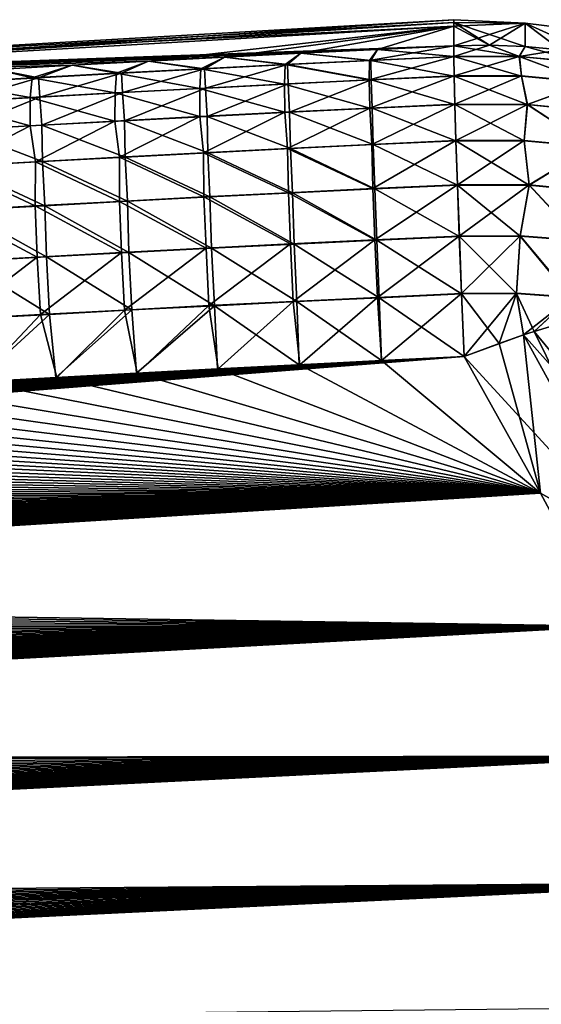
# Model space of a CAD drawing. Header units: metres. Extents: x -61 to 49, y -32 to 32.
# Tile 336 of 343: x 39.6 to 41.24, y 21.86 to 24.95. Entities that reach past the tile are written whole.
import ezdxf

# ---------------------------------------------------------------- set-up
doc = ezdxf.new("R2010")
doc.units = ezdxf.units.M
doc.layers.add('solid_K_27_40_10_000Y34', color=7, linetype='CONTINUOUS')

msp = doc.modelspace()

# ---------------------------------------------------------------- linework, layer by layer
at = {"layer": 'solid_K_27_40_10_000Y34'}
for points in [[(40.964565, 24.948526), (40.964565, 24.939426, -0.673773), (38.219318, 24.790369)], [(38.219318, 24.76976, 1.010641), (40.964565, 24.948526), (38.219318, 24.790369)], [(38.219318, 24.76976, 1.010641), (40.964565, 24.93939, 0.675123), (40.964565, 24.948526)], [(40.964565, 24.939426, -0.673773), (40.964565, 24.928038, -1.010892), (38.219318, 24.790369)], [(38.219318, 24.76976, 1.010641), (40.964565, 24.92804, 1.010881), (40.964565, 24.93939, 0.675123)], [(38.219318, 24.76976, 1.010641), (40.006702, 24.818626, 2.01419), (40.964565, 24.92804, 1.010881)], [(40.964565, 24.928038, -1.010892), (38.219318, 24.76976, -1.01064), (38.219318, 24.790369)], [(40.964565, 24.928038, -1.010892), (40.964565, 24.866577, -2.020484), (38.219318, 24.76976, -1.01064)], [(40.006702, 24.818626, 2.01419), (40.245747, 24.831326, 2.015258), (40.964565, 24.92804, 1.010881)], [(40.245747, 24.831326, 2.015258), (40.485077, 24.843552, 2.016657), (40.964565, 24.92804, 1.010881)], [(40.485077, 24.843552, 2.016657), (40.724682, 24.855305, 2.018387), (40.964565, 24.92804, 1.010881)], [(40.724682, 24.855305, 2.018387), (40.964565, 24.866579, 2.020449), (40.964565, 24.92804, 1.010881)], [(41.188202, 24.93729, 0.675058), (40.964565, 24.939426, -0.673773), (40.964565, 24.948526)], [(41.188202, 24.93729, 0.675058), (40.964565, 24.948526), (40.964565, 24.93939, 0.675123)], [(41.188202, 24.937328, -0.673709), (40.964565, 24.928038, -1.010892), (40.964565, 24.939426, -0.673773)], [(41.188202, 24.937328, -0.673709), (40.964565, 24.939426, -0.673773), (41.188202, 24.93729, 0.675058)], [(41.076324, 24.868742, 2.019504), (40.964565, 24.93939, 0.675123), (40.964565, 24.92804, 1.010881)], [(41.188038, 24.864588, 2.019167), (41.188202, 24.93729, 0.675058), (40.964565, 24.93939, 0.675123)], [(41.076324, 24.868742, 2.019504), (41.188038, 24.864588, 2.019167), (40.964565, 24.93939, 0.675123)], [(41.188202, 24.937328, -0.673709), (40.964565, 24.866577, -2.020484), (40.964565, 24.928038, -1.010892)], [(41.188202, 24.937328, -0.673709), (41.076416, 24.868742, -2.019513), (40.964565, 24.866577, -2.020484)], [(41.076324, 24.868742, 2.019504), (40.964565, 24.92804, 1.010881), (40.964565, 24.866579, 2.020449)], [(41.188202, 24.937328, -0.673709), (41.188038, 24.864588, -2.019164), (41.076416, 24.868742, -2.019513)], [(41.188202, 24.937328, -0.673709), (41.299351, 24.854218, -2.018328), (41.188038, 24.864588, -2.019164)], [(41.188038, 24.864588, 2.019167), (41.299355, 24.854216, 2.018324), (41.188202, 24.93729, 0.675058)], [(41.410206, 24.910282, -0.672978), (41.299351, 24.854218, -2.018328), (41.188202, 24.937328, -0.673709)], [(41.188202, 24.937328, -0.673709), (41.188202, 24.93729, 0.675058), (41.410206, 24.910246, 0.674326)], [(41.410206, 24.910282, -0.672978), (41.188202, 24.937328, -0.673709), (41.410206, 24.910246, 0.674326)], [(41.409935, 24.837658, 2.01698), (41.410206, 24.910246, 0.674326), (41.188202, 24.93729, 0.675058)], [(41.299355, 24.854216, 2.018324), (41.409935, 24.837658, 2.01698), (41.188202, 24.93729, 0.675058)], [(40.964565, 24.866577, -2.020484), (40.724678, 24.855301, -2.018414), (38.219318, 24.76976, -1.01064)], [(40.699715, 24.821026, -2.251956), (40.724678, 24.855301, -2.018414), (40.964565, 24.866577, -2.020484)], [(40.964188, 24.833412, -2.254404), (40.699715, 24.821026, -2.251956), (40.964565, 24.866577, -2.020484)], [(40.964191, 24.833126, 2.255811), (40.964565, 24.866579, 2.020449), (40.724682, 24.855305, 2.018387)], [(41.076416, 24.868742, -2.019513), (40.964188, 24.833412, -2.254404), (40.964565, 24.866577, -2.020484)], [(41.076416, 24.868742, -2.019513), (41.169384, 24.833319, -2.250098), (40.964188, 24.833412, -2.254404)], [(41.17004, 24.833006, 2.251474), (40.964565, 24.866579, 2.020449), (40.964191, 24.833126, 2.255811)], [(41.17004, 24.833006, 2.251474), (41.076324, 24.868742, 2.019504), (40.964565, 24.866579, 2.020449)], [(41.17004, 24.833006, 2.251474), (41.188038, 24.864588, 2.019167), (41.076324, 24.868742, 2.019504)], [(41.076416, 24.868742, -2.019513), (41.188038, 24.864588, -2.019164), (41.169384, 24.833319, -2.250098)], [(41.188038, 24.864588, -2.019164), (41.299351, 24.854218, -2.018328), (41.169384, 24.833319, -2.250098)], [(41.374386, 24.813721, 2.235187), (41.188038, 24.864588, 2.019167), (41.17004, 24.833006, 2.251474)], [(41.374386, 24.813721, 2.235187), (41.299355, 24.854216, 2.018324), (41.188038, 24.864588, 2.019167)], [(40.724678, 24.855301, -2.018414), (40.485058, 24.84355, -2.016677), (38.219318, 24.76976, -1.01064)], [(40.485058, 24.84355, -2.016677), (40.245705, 24.831322, -2.015273), (38.219318, 24.76976, -1.01064)], [(40.435265, 24.808064, -2.249786), (40.245705, 24.831322, -2.015273), (40.485058, 24.84355, -2.016677)], [(40.443439, 24.808197, 2.251206), (40.485077, 24.843552, 2.016657), (40.245747, 24.831326, 2.015258)], [(40.699715, 24.821026, -2.251956), (40.435265, 24.808064, -2.249786), (40.485058, 24.84355, -2.016677)], [(40.443439, 24.808197, 2.251206), (40.703804, 24.820942, 2.253372), (40.485077, 24.843552, 2.016657)], [(40.699715, 24.821026, -2.251956), (40.485058, 24.84355, -2.016677), (40.724678, 24.855301, -2.018414)], [(40.703804, 24.820942, 2.253372), (40.724682, 24.855305, 2.018387), (40.485077, 24.843552, 2.016657)], [(40.699329, 24.759647, -2.483013), (40.699715, 24.821026, -2.251956), (40.964188, 24.833412, -2.254404)], [(40.699329, 24.759647, -2.483013), (40.964188, 24.833412, -2.254404), (40.965145, 24.772038, -2.485471)], [(40.703804, 24.820942, 2.253372), (40.964191, 24.833126, 2.255811), (40.724682, 24.855305, 2.018387)], [(40.965153, 24.771585, 2.486834), (40.964191, 24.833126, 2.255811), (40.703804, 24.820942, 2.253372)], [(41.169384, 24.833319, -2.250098), (40.965145, 24.772038, -2.485471), (40.964188, 24.833412, -2.254404)], [(41.17683, 24.771551, 2.48243), (40.964191, 24.833126, 2.255811), (40.965153, 24.771585, 2.486834)], [(41.17004, 24.833006, 2.251474), (40.964191, 24.833126, 2.255811), (41.17683, 24.771551, 2.48243)], [(41.176464, 24.772017, -2.481083), (40.965145, 24.772038, -2.485471), (41.169384, 24.833319, -2.250098)], [(41.299351, 24.854218, -2.018328), (41.373093, 24.814178, -2.233915), (41.169384, 24.833319, -2.250098)], [(41.38628, 24.752525, -2.464555), (41.169384, 24.833319, -2.250098), (41.373093, 24.814178, -2.233915)], [(41.38628, 24.752525, -2.464555), (41.176464, 24.772017, -2.481083), (41.169384, 24.833319, -2.250098)], [(41.17004, 24.833006, 2.251474), (41.17683, 24.771551, 2.48243), (41.38699, 24.751984, 2.465847)], [(41.374386, 24.813721, 2.235187), (41.17004, 24.833006, 2.251474), (41.38699, 24.751984, 2.465847)], [(40.245705, 24.831322, -2.015273), (40.006626, 24.818621, -2.0142), (38.219318, 24.76976, -1.01064)], [(38.219318, 24.76976, 1.010641), (39.767933, 24.805454, 2.013452), (40.006702, 24.818626, 2.01419)], [(40.006626, 24.818621, -2.0142), (39.767815, 24.805447, -2.013458), (38.219318, 24.76976, -1.01064)], [(38.219318, 24.76976, 1.010641), (39.529446, 24.791813, 2.013045), (39.767933, 24.805454, 2.013452)], [(39.767815, 24.805447, -2.013458), (39.529274, 24.791803, -2.013047), (38.219318, 24.76976, -1.01064)], [(39.642082, 24.765709, -2.244987), (39.529274, 24.791803, -2.013047), (39.767815, 24.805447, -2.013458)], [(39.662502, 24.766605, 2.246369), (39.767933, 24.805454, 2.013452), (39.529446, 24.791813, 2.013045)], [(39.906448, 24.780405, -2.2463), (39.642082, 24.765709, -2.244987), (39.767815, 24.805447, -2.013458)], [(39.662502, 24.766605, 2.246369), (39.922787, 24.781029, 2.247704), (39.767933, 24.805454, 2.013452)], [(39.906448, 24.780405, -2.2463), (39.767815, 24.805447, -2.013458), (40.006626, 24.818621, -2.0142)], [(39.922787, 24.781029, 2.247704), (40.006702, 24.818626, 2.01419), (39.767933, 24.805454, 2.013452)], [(40.170841, 24.794523, -2.2479), (39.906448, 24.780405, -2.2463), (40.006626, 24.818621, -2.0142)], [(39.922787, 24.781029, 2.247704), (40.183098, 24.794893, 2.249316), (40.006702, 24.818626, 2.01419)], [(40.170841, 24.794523, -2.2479), (40.006626, 24.818621, -2.0142), (40.245705, 24.831322, -2.015273)], [(40.183098, 24.794893, 2.249316), (40.245747, 24.831326, 2.015258), (40.006702, 24.818626, 2.01419)], [(40.435265, 24.808064, -2.249786), (40.170841, 24.794523, -2.2479), (40.245705, 24.831322, -2.015273)], [(40.43354, 24.746681, -2.480846), (40.170841, 24.794523, -2.2479), (40.435265, 24.808064, -2.249786)], [(40.183098, 24.794893, 2.249316), (40.443439, 24.808197, 2.251206), (40.245747, 24.831326, 2.015258)], [(40.185532, 24.733627, 2.480401), (40.443439, 24.808197, 2.251206), (40.183098, 24.794893, 2.249316)], [(40.185532, 24.733627, 2.480401), (40.445381, 24.746832, 2.482268), (40.443439, 24.808197, 2.251206)], [(40.699329, 24.759647, -2.483013), (40.43354, 24.746681, -2.480846), (40.435265, 24.808064, -2.249786)], [(40.699329, 24.759647, -2.483013), (40.435265, 24.808064, -2.249786), (40.699715, 24.821026, -2.251956)], [(40.705254, 24.759485, 2.484412), (40.703804, 24.820942, 2.253372), (40.443439, 24.808197, 2.251206)], [(40.445381, 24.746832, 2.482268), (40.705254, 24.759485, 2.484412), (40.443439, 24.808197, 2.251206)], [(40.705254, 24.759485, 2.484412), (40.965153, 24.771585, 2.486834), (40.703804, 24.820942, 2.253372)], [(39.642082, 24.765709, -2.244987), (39.377747, 24.750435, -2.243962), (39.529274, 24.791803, -2.013047)], [(39.402248, 24.751619, 2.245313), (39.662502, 24.766605, 2.246369), (39.529446, 24.791813, 2.013045)], [(39.902042, 24.719019, -2.477382), (39.642082, 24.765709, -2.244987), (39.906448, 24.780405, -2.2463)], [(39.665913, 24.705564, 2.477502), (39.922787, 24.781029, 2.247704), (39.662502, 24.766605, 2.246369)], [(39.665913, 24.705564, 2.477502), (39.925709, 24.719872, 2.478812), (39.922787, 24.781029, 2.247704)], [(40.167778, 24.733139, -2.478969), (39.902042, 24.719019, -2.477382), (39.906448, 24.780405, -2.2463)], [(40.167778, 24.733139, -2.478969), (39.906448, 24.780405, -2.2463), (40.170841, 24.794523, -2.2479)], [(39.925709, 24.719872, 2.478812), (40.183098, 24.794893, 2.249316), (39.922787, 24.781029, 2.247704)], [(39.925709, 24.719872, 2.478812), (40.185532, 24.733627, 2.480401), (40.183098, 24.794893, 2.249316)], [(40.43354, 24.746681, -2.480846), (40.167778, 24.733139, -2.478969), (40.170841, 24.794523, -2.2479)], [(40.701012, 24.6712, -2.705123), (40.699329, 24.759647, -2.483013), (40.965145, 24.772038, -2.485471)], [(40.701012, 24.6712, -2.705123), (40.965145, 24.772038, -2.485471), (40.967422, 24.683559, -2.707566)], [(40.967442, 24.682949, 2.708866), (40.965153, 24.771585, 2.486834), (40.705254, 24.759485, 2.484412)], [(41.176464, 24.772017, -2.481083), (40.967422, 24.683559, -2.707566), (40.965145, 24.772038, -2.485471)], [(41.194984, 24.682364, 2.70379), (40.965153, 24.771585, 2.486834), (40.967442, 24.682949, 2.708866)], [(41.17683, 24.771551, 2.48243), (40.965153, 24.771585, 2.486834), (41.194984, 24.682364, 2.70379)], [(41.195183, 24.682962, -2.702478), (40.967422, 24.683559, -2.707566), (41.176464, 24.772017, -2.481083)], [(41.195183, 24.682962, -2.702478), (41.176464, 24.772017, -2.481083), (41.38628, 24.752525, -2.464555)], [(41.38699, 24.751984, 2.465847), (41.17683, 24.771551, 2.48243), (41.194984, 24.682364, 2.70379)], [(39.636337, 24.704323, -2.476088), (39.370663, 24.689051, -2.475087), (39.377747, 24.750435, -2.243962)], [(39.636337, 24.704323, -2.476088), (39.377747, 24.750435, -2.243962), (39.642082, 24.765709, -2.244987)], [(39.406147, 24.690706, 2.476473), (39.662502, 24.766605, 2.246369), (39.402248, 24.751619, 2.245313)], [(39.406147, 24.690706, 2.476473), (39.665913, 24.705564, 2.477502), (39.662502, 24.766605, 2.246369)], [(39.902042, 24.719019, -2.477382), (39.636337, 24.704323, -2.476088), (39.642082, 24.765709, -2.244987)], [(40.434628, 24.658268, -2.702975), (40.167778, 24.733139, -2.478969), (40.43354, 24.746681, -2.480846)], [(40.190712, 24.64533, 2.702527), (40.445381, 24.746832, 2.482268), (40.185532, 24.733627, 2.480401)], [(40.190712, 24.64533, 2.702527), (40.449596, 24.658411, 2.704362), (40.445381, 24.746832, 2.482268)], [(40.701012, 24.6712, -2.705123), (40.43354, 24.746681, -2.480846), (40.699329, 24.759647, -2.483013)], [(40.701012, 24.6712, -2.705123), (40.434628, 24.658268, -2.702975), (40.43354, 24.746681, -2.480846)], [(40.449596, 24.658411, 2.704362), (40.705254, 24.759485, 2.484412), (40.445381, 24.746832, 2.482268)], [(40.449596, 24.658411, 2.704362), (40.708508, 24.67095, 2.706475), (40.705254, 24.759485, 2.484412)], [(40.708508, 24.67095, 2.706475), (40.967442, 24.682949, 2.708866), (40.705254, 24.759485, 2.484412)], [(41.38699, 24.751984, 2.465847), (41.194984, 24.682364, 2.70379), (41.42067, 24.659698, 2.684948)], [(41.421078, 24.66024, -2.683597), (41.195183, 24.682962, -2.702478), (41.38628, 24.752525, -2.464555)], [(39.901943, 24.630684, -2.699563), (39.636337, 24.704323, -2.476088), (39.902042, 24.719019, -2.477382)], [(39.673023, 24.617544, 2.699697), (39.925709, 24.719872, 2.478812), (39.665913, 24.705564, 2.477502)], [(39.673023, 24.617544, 2.699697), (39.931854, 24.631708, 2.700972), (39.925709, 24.719872, 2.478812)], [(40.16827, 24.644762, -2.701121), (39.901943, 24.630684, -2.699563), (39.902042, 24.719019, -2.477382)], [(40.16827, 24.644762, -2.701121), (39.902042, 24.719019, -2.477382), (40.167778, 24.733139, -2.478969)], [(39.931854, 24.631708, 2.700972), (40.185532, 24.733627, 2.480401), (39.925709, 24.719872, 2.478812)], [(39.931854, 24.631708, 2.700972), (40.190712, 24.64533, 2.702527), (40.185532, 24.733627, 2.480401)], [(40.434628, 24.658268, -2.702975), (40.16827, 24.644762, -2.701121), (40.167778, 24.733139, -2.478969)], [(39.635643, 24.616034, -2.698302), (39.369377, 24.600809, -2.697339), (39.370663, 24.689051, -2.475087)], [(39.635643, 24.616034, -2.698302), (39.370663, 24.689051, -2.475087), (39.636337, 24.704323, -2.476088)], [(39.414223, 24.60284, 2.698705), (39.665913, 24.705564, 2.477502), (39.406147, 24.690706, 2.476473)], [(39.414223, 24.60284, 2.698705), (39.673023, 24.617544, 2.699697), (39.665913, 24.705564, 2.477502)], [(39.901943, 24.630684, -2.699563), (39.635643, 24.616034, -2.698302), (39.636337, 24.704323, -2.476088)], [(40.707195, 24.557062, -2.915123), (40.701012, 24.6712, -2.705123), (40.967422, 24.683559, -2.707566)], [(40.707195, 24.557062, -2.915123), (40.967422, 24.683559, -2.707566), (40.970989, 24.569244, -2.917517)], [(40.971012, 24.568483, 2.918734), (40.967442, 24.682949, 2.708866), (40.708508, 24.67095, 2.706475)], [(41.195183, 24.682962, -2.702478), (40.970989, 24.569244, -2.917517), (40.967422, 24.683559, -2.707566)], [(41.184769, 24.568634, 2.914403), (40.967442, 24.682949, 2.708866), (40.971012, 24.568483, 2.918734)], [(41.194984, 24.682364, 2.70379), (40.967442, 24.682949, 2.708866), (41.184769, 24.568634, 2.914403)], [(41.185005, 24.569382, -2.913173), (40.970989, 24.569244, -2.917517), (41.195183, 24.682962, -2.702478)], [(41.194984, 24.682364, 2.70379), (41.184769, 24.568634, 2.914403), (41.397068, 24.549431, 2.898003)], [(41.39756, 24.550119, -2.896731), (41.185005, 24.569382, -2.913173), (41.195183, 24.682962, -2.702478)], [(41.42067, 24.659698, 2.684948), (41.194984, 24.682364, 2.70379), (41.397068, 24.549431, 2.898003)], [(41.39756, 24.550119, -2.896731), (41.195183, 24.682962, -2.702478), (41.421078, 24.66024, -2.683597)], [(40.179684, 24.531033, -2.911215), (40.16827, 24.644762, -2.701121), (40.434628, 24.658268, -2.702975)], [(40.443428, 24.544325, -2.913022), (40.179684, 24.531033, -2.911215), (40.434628, 24.658268, -2.702975)], [(40.452324, 24.544016, 2.914284), (40.449596, 24.658411, 2.704362), (40.190712, 24.64533, 2.702527)], [(40.443428, 24.544325, -2.913022), (40.434628, 24.658268, -2.702975), (40.701012, 24.6712, -2.705123)], [(40.707195, 24.557062, -2.915123), (40.443428, 24.544325, -2.913022), (40.701012, 24.6712, -2.705123)], [(40.711658, 24.556519, 2.916368), (40.708508, 24.67095, 2.706475), (40.449596, 24.658411, 2.704362)], [(40.452324, 24.544016, 2.914284), (40.711658, 24.556519, 2.916368), (40.449596, 24.658411, 2.704362)], [(40.711658, 24.556519, 2.916368), (40.971012, 24.568483, 2.918734), (40.708508, 24.67095, 2.706475)], [(39.67448, 24.503288, 2.90974), (39.673023, 24.617544, 2.699697), (39.414223, 24.60284, 2.698705)], [(39.652287, 24.502783, -2.908484), (39.635643, 24.616034, -2.698302), (39.901943, 24.630684, -2.699563)], [(39.91597, 24.517185, -2.909702), (39.652287, 24.502783, -2.908484), (39.901943, 24.630684, -2.699563)], [(39.933735, 24.517401, 2.910969), (39.931854, 24.631708, 2.700972), (39.673023, 24.617544, 2.699697)], [(39.67448, 24.503288, 2.90974), (39.933735, 24.517401, 2.910969), (39.673023, 24.617544, 2.699697)], [(39.91597, 24.517185, -2.909702), (39.901943, 24.630684, -2.699563), (40.16827, 24.644762, -2.701121)], [(40.179684, 24.531033, -2.911215), (39.91597, 24.517185, -2.909702), (40.16827, 24.644762, -2.701121)], [(40.193016, 24.530977, 2.912485), (40.190712, 24.64533, 2.702527), (39.931854, 24.631708, 2.700972)], [(39.933735, 24.517401, 2.910969), (40.193016, 24.530977, 2.912485), (39.931854, 24.631708, 2.700972)], [(40.193016, 24.530977, 2.912485), (40.452324, 24.544016, 2.914284), (40.190712, 24.64533, 2.702527)], [(39.388634, 24.487823, -2.907563), (39.369377, 24.600809, -2.697339), (39.635643, 24.616034, -2.698302)], [(39.652287, 24.502783, -2.908484), (39.388634, 24.487823, -2.907563), (39.635643, 24.616034, -2.698302)], [(39.41526, 24.48864, 2.908797), (39.67448, 24.503288, 2.90974), (39.414223, 24.60284, 2.698705)], [(40.710804, 24.418535, -3.109951), (40.443428, 24.544325, -2.913022), (40.707195, 24.557062, -2.915123)], [(40.452324, 24.544016, 2.914284), (40.717003, 24.417933, 3.111111), (40.711658, 24.556519, 2.916368)], [(40.710804, 24.418535, -3.109951), (40.707195, 24.557062, -2.915123), (40.970989, 24.569244, -2.917517)], [(40.710804, 24.418535, -3.109951), (40.970989, 24.569244, -2.917517), (40.975796, 24.430721, -3.112321)], [(40.711658, 24.556519, 2.916368), (40.975826, 24.429823, 3.113439), (40.971012, 24.568483, 2.918734)], [(40.711658, 24.556519, 2.916368), (40.717003, 24.417933, 3.111111), (40.975826, 24.429823, 3.113439)], [(41.185005, 24.569382, -2.913173), (40.975796, 24.430721, -3.112321), (40.970989, 24.569244, -2.917517)], [(41.184769, 24.568634, 2.914403), (40.971012, 24.568483, 2.918734), (41.200451, 24.429384, 3.108515)], [(41.200451, 24.429384, 3.108515), (40.971012, 24.568483, 2.918734), (40.975826, 24.429823, 3.113439)], [(41.20079, 24.430265, -3.107378), (40.975796, 24.430721, -3.112321), (41.185005, 24.569382, -2.913173)], [(41.397068, 24.549431, 2.898003), (41.184769, 24.568634, 2.914403), (41.200451, 24.429384, 3.108515)], [(41.20079, 24.430265, -3.107378), (41.185005, 24.569382, -2.913173), (41.39756, 24.550119, -2.896731)], [(40.180897, 24.392496, -3.106114), (39.91597, 24.517185, -2.909702), (40.179684, 24.531033, -2.911215)], [(39.933735, 24.517401, 2.910969), (40.199429, 24.392567, 3.107318), (40.193016, 24.530977, 2.912485)], [(40.445839, 24.405794, -3.107882), (40.179684, 24.531033, -2.911215), (40.443428, 24.544325, -2.913022)], [(40.445839, 24.405794, -3.107882), (40.180897, 24.392496, -3.106114), (40.179684, 24.531033, -2.911215)], [(40.193016, 24.530977, 2.912485), (40.458202, 24.405514, 3.109071), (40.452324, 24.544016, 2.914284)], [(40.193016, 24.530977, 2.912485), (40.199429, 24.392567, 3.107318), (40.458202, 24.405514, 3.109071)], [(40.710804, 24.418535, -3.109951), (40.445839, 24.405794, -3.107882), (40.443428, 24.544325, -2.913022)], [(40.452324, 24.544016, 2.914284), (40.458202, 24.405514, 3.109071), (40.717003, 24.417933, 3.111111)], [(41.397068, 24.549431, 2.898003), (41.200451, 24.429384, 3.108515), (41.423302, 24.407423, 3.090173)], [(41.424004, 24.408218, -3.088974), (41.20079, 24.430265, -3.107378), (41.39756, 24.550119, -2.896731)], [(39.651108, 24.364239, -3.103486), (39.388634, 24.487823, -2.907563), (39.652287, 24.502783, -2.908484)], [(39.41526, 24.48864, 2.908797), (39.681965, 24.365082, 3.104679), (39.67448, 24.503288, 2.90974)], [(39.915989, 24.378645, -3.104648), (39.651108, 24.364239, -3.103486), (39.652287, 24.502783, -2.908484)], [(39.915989, 24.378645, -3.104648), (39.652287, 24.502783, -2.908484), (39.91597, 24.517185, -2.909702)], [(39.67448, 24.503288, 2.90974), (39.940681, 24.379089, 3.105854), (39.933735, 24.517401, 2.910969)], [(39.67448, 24.503288, 2.90974), (39.681965, 24.365082, 3.104679), (39.940681, 24.379089, 3.105854)], [(40.180897, 24.392496, -3.106114), (39.915989, 24.378645, -3.104648), (39.91597, 24.517185, -2.909702)], [(39.933735, 24.517401, 2.910969), (39.940681, 24.379089, 3.105854), (40.199429, 24.392567, 3.107318)], [(39.651108, 24.364239, -3.103486), (39.386261, 24.349277, -3.102629), (39.388634, 24.487823, -2.907563)], [(39.41526, 24.48864, 2.908797), (39.423275, 24.350546, 3.103795), (39.681965, 24.365082, 3.104679)], [(40.452183, 24.245159, -3.28485), (40.180897, 24.392496, -3.106114), (40.445839, 24.405794, -3.107882)], [(40.463737, 24.244711, 3.285919), (40.458202, 24.405514, 3.109071), (40.199429, 24.392567, 3.107318)], [(40.716965, 24.257841, -3.286869), (40.445839, 24.405794, -3.107882), (40.710804, 24.418535, -3.109951)], [(40.716965, 24.257841, -3.286869), (40.452183, 24.245159, -3.28485), (40.445839, 24.405794, -3.107882)], [(40.722759, 24.257093, 3.287912), (40.717003, 24.417933, 3.111111), (40.458202, 24.405514, 3.109071)], [(40.463737, 24.244711, 3.285919), (40.722759, 24.257093, 3.287912), (40.458202, 24.405514, 3.109071)], [(40.716965, 24.257841, -3.286869), (40.710804, 24.418535, -3.109951), (40.975796, 24.430721, -3.112321)], [(40.716965, 24.257841, -3.286869), (40.975796, 24.430721, -3.112321), (40.98177, 24.269976, -3.289196)], [(40.981808, 24.26895, 3.290199), (40.975826, 24.429823, 3.113439), (40.717003, 24.417933, 3.111111)], [(40.722759, 24.257093, 3.287912), (40.981808, 24.26895, 3.290199), (40.717003, 24.417933, 3.111111)], [(41.20079, 24.430265, -3.107378), (40.98177, 24.269976, -3.289196), (40.975796, 24.430721, -3.112321)], [(41.172573, 24.269787, 3.286774), (40.975826, 24.429823, 3.113439), (40.981808, 24.26895, 3.290199)], [(41.200451, 24.429384, 3.108515), (40.975826, 24.429823, 3.113439), (41.172573, 24.269787, 3.286774)], [(41.173023, 24.270796, -3.28575), (40.98177, 24.269976, -3.289196), (41.20079, 24.430265, -3.107378)], [(41.200451, 24.429384, 3.108515), (41.172573, 24.269787, 3.286774), (41.362312, 24.254751, 3.273447)], [(41.363239, 24.255667, -3.272353), (41.173023, 24.270796, -3.28575), (41.20079, 24.430265, -3.107378)], [(41.423302, 24.407423, 3.090173), (41.200451, 24.429384, 3.108515), (41.362312, 24.254751, 3.273447)], [(41.363239, 24.255667, -3.272353), (41.20079, 24.430265, -3.107378), (41.424004, 24.408218, -3.088974)], [(39.922707, 24.218145, -3.281733), (39.651108, 24.364239, -3.103486), (39.915989, 24.378645, -3.104648)], [(39.94577, 24.218372, 3.282815), (39.940681, 24.379089, 3.105854), (39.681965, 24.365082, 3.104679)], [(40.187431, 24.231926, -3.283137), (39.915989, 24.378645, -3.104648), (40.180897, 24.392496, -3.106114)], [(40.187431, 24.231926, -3.283137), (39.922707, 24.218145, -3.281733), (39.915989, 24.378645, -3.104648)], [(40.204739, 24.231804, 3.28422), (40.199429, 24.392567, 3.107318), (39.940681, 24.379089, 3.105854)], [(39.94577, 24.218372, 3.282815), (40.204739, 24.231804, 3.28422), (39.940681, 24.379089, 3.105854)], [(40.452183, 24.245159, -3.28485), (40.187431, 24.231926, -3.283137), (40.180897, 24.392496, -3.106114)], [(40.204739, 24.231804, 3.28422), (40.463737, 24.244711, 3.285919), (40.199429, 24.392567, 3.107318)], [(39.658012, 24.203815, -3.280637), (39.386261, 24.349277, -3.102629), (39.651108, 24.364239, -3.103486)], [(39.658012, 24.203815, -3.280637), (39.393353, 24.188936, -3.279852), (39.386261, 24.349277, -3.102629)], [(39.686829, 24.204414, 3.281707), (39.681965, 24.365082, 3.104679), (39.423275, 24.350546, 3.103795)], [(39.427917, 24.18993, 3.280895), (39.686829, 24.204414, 3.281707), (39.423275, 24.350546, 3.103795)], [(39.922707, 24.218145, -3.281733), (39.658012, 24.203815, -3.280637), (39.651108, 24.364239, -3.103486)], [(39.686829, 24.204414, 3.281707), (39.94577, 24.218372, 3.282815), (39.681965, 24.365082, 3.104679)], [(40.460472, 24.064629, -3.441375), (40.452183, 24.245159, -3.28485), (40.716965, 24.257841, -3.286869)], [(40.724636, 24.077236, -3.443338), (40.460472, 24.064629, -3.441375), (40.716965, 24.257841, -3.286869)], [(40.730427, 24.076374, 3.444251), (40.722759, 24.257093, 3.287912), (40.463737, 24.244711, 3.285919)], [(40.724636, 24.077236, -3.443338), (40.716965, 24.257841, -3.286869), (40.98177, 24.269976, -3.289196)], [(40.988869, 24.088161, 3.446486), (40.981808, 24.26895, 3.290199), (40.722759, 24.257093, 3.287912)], [(40.730427, 24.076374, 3.444251), (40.988869, 24.088161, 3.446486), (40.722759, 24.257093, 3.287912)], [(40.724636, 24.077236, -3.443338), (40.98177, 24.269976, -3.289196), (40.988827, 24.0893, -3.445613)], [(41.173023, 24.270796, -3.28575), (40.988827, 24.0893, -3.445613), (40.98177, 24.269976, -3.289196)], [(41.172573, 24.269787, 3.286774), (40.981808, 24.26895, 3.290199), (41.160664, 24.089386, 3.443696)], [(41.160664, 24.089386, 3.443696), (40.981808, 24.26895, 3.290199), (40.988869, 24.088161, 3.446486)], [(41.161537, 24.090496, -3.442786), (40.988827, 24.0893, -3.445613), (41.173023, 24.270796, -3.28575)], [(41.172573, 24.269787, 3.286774), (41.160664, 24.089386, 3.443696), (41.331692, 24.07725, 3.432568)], [(41.333466, 24.078194, -3.431536), (41.161537, 24.090496, -3.442786), (41.173023, 24.270796, -3.28575)], [(41.362312, 24.254751, 3.273447), (41.172573, 24.269787, 3.286774), (41.331692, 24.07725, 3.432568)], [(41.333466, 24.078194, -3.431536), (41.173023, 24.270796, -3.28575), (41.363239, 24.255667, -3.272353)], [(39.668152, 24.023556, -3.437364), (39.658012, 24.203815, -3.280637), (39.922707, 24.218145, -3.281733)], [(39.932228, 24.037788, -3.438387), (39.668152, 24.023556, -3.437364), (39.922707, 24.218145, -3.281733)], [(39.955246, 24.037897, 3.439338), (39.94577, 24.218372, 3.282815), (39.686829, 24.204414, 3.281707)], [(39.932228, 24.037788, -3.438387), (39.922707, 24.218145, -3.281733), (40.187431, 24.231926, -3.283137)], [(40.196339, 24.051479, -3.439724), (39.932228, 24.037788, -3.438387), (40.187431, 24.231926, -3.283137)], [(40.213612, 24.051241, 3.440676), (40.204739, 24.231804, 3.28422), (39.94577, 24.218372, 3.282815)], [(39.955246, 24.037897, 3.439338), (40.213612, 24.051241, 3.440676), (39.94577, 24.218372, 3.282815)], [(40.196339, 24.051479, -3.439724), (40.187431, 24.231926, -3.283137), (40.452183, 24.245159, -3.28485)], [(40.460472, 24.064629, -3.441375), (40.196339, 24.051479, -3.439724), (40.452183, 24.245159, -3.28485)], [(40.472008, 24.064068, 3.442314), (40.463737, 24.244711, 3.285919), (40.204739, 24.231804, 3.28422)], [(40.213612, 24.051241, 3.440676), (40.472008, 24.064068, 3.442314), (40.204739, 24.231804, 3.28422)], [(40.472008, 24.064068, 3.442314), (40.730427, 24.076374, 3.444251), (40.463737, 24.244711, 3.285919)], [(39.404106, 24.008781, -3.436657), (39.393353, 24.188936, -3.279852), (39.658012, 24.203815, -3.280637)], [(39.668152, 24.023556, -3.437364), (39.404106, 24.008781, -3.436657), (39.658012, 24.203815, -3.280637)], [(39.696907, 24.024035, 3.438301), (39.686829, 24.204414, 3.281707), (39.427917, 24.18993, 3.280895)], [(39.438599, 24.009653, 3.437566), (39.696907, 24.024035, 3.438301), (39.427917, 24.18993, 3.280895)], [(39.696907, 24.024035, 3.438301), (39.955246, 24.037897, 3.439338), (39.686829, 24.204414, 3.281707)], [(40.460472, 24.064629, -3.441375), (40.225533, 23.853245, -3.574566), (40.196339, 24.051479, -3.439724)], [(40.213612, 24.051241, 3.440676), (40.480011, 23.866251, 3.57587), (40.472008, 24.064068, 3.442314)], [(40.460472, 24.064629, -3.441375), (40.481083, 23.866306, -3.575875), (40.225533, 23.853245, -3.574566)], [(40.724636, 24.077236, -3.443338), (40.481083, 23.866306, -3.575875), (40.460472, 24.064629, -3.441375)], [(40.472008, 24.064068, 3.442314), (40.737648, 23.879026, 3.577424), (40.730427, 24.076374, 3.444251)], [(40.472008, 24.064068, 3.442314), (40.480011, 23.866251, 3.57587), (40.737648, 23.879026, 3.577424)], [(40.724636, 24.077236, -3.443338), (40.738186, 23.879053, -3.577426), (40.481083, 23.866306, -3.575875)], [(40.724636, 24.077236, -3.443338), (40.988827, 24.0893, -3.445613), (40.738186, 23.879053, -3.577426)], [(40.730427, 24.076374, 3.444251), (40.996845, 23.891483, 3.579222), (40.988869, 24.088161, 3.446486)], [(40.730427, 24.076374, 3.444251), (40.737648, 23.879026, 3.577424), (40.996845, 23.891483, 3.579222)], [(40.988827, 24.0893, -3.445613), (40.996845, 23.891485, -3.579222), (40.738186, 23.879053, -3.577426)], [(41.161537, 24.090496, -3.442786), (40.996845, 23.891485, -3.579222), (40.988827, 24.0893, -3.445613)], [(41.106426, 23.933052, 3.554384), (41.160664, 24.089386, 3.443696), (40.988869, 24.088161, 3.446486)], [(41.106426, 23.933052, 3.554384), (40.988869, 24.088161, 3.446486), (40.996845, 23.891483, 3.579222)], [(41.161537, 24.090496, -3.442786), (41.182468, 23.959557, -3.533637), (40.996845, 23.891485, -3.579222)], [(41.106426, 23.933052, 3.554384), (41.182468, 23.959555, 3.533639), (41.160664, 24.089386, 3.443696)], [(41.215919, 23.970627, 3.523586), (41.331692, 24.07725, 3.432568), (41.160664, 24.089386, 3.443696)], [(41.182468, 23.959555, 3.533639), (41.215919, 23.970627, 3.523586), (41.160664, 24.089386, 3.443696)], [(41.333466, 24.078194, -3.431536), (41.182468, 23.959557, -3.533637), (41.161537, 24.090496, -3.442786)], [(41.333466, 24.078194, -3.431536), (41.215919, 23.970629, -3.523583), (41.182468, 23.959557, -3.533637)], [(41.333466, 24.078194, -3.431536), (41.366993, 24.016466, -3.470776), (41.215919, 23.970629, -3.523583)], [(41.215919, 23.970627, 3.523586), (41.366997, 24.016464, 3.470778), (41.331692, 24.07725, 3.432568)], [(39.932228, 24.037788, -3.438387), (39.71909, 23.826174, -3.572682), (39.668152, 24.023556, -3.437364)], [(39.696907, 24.024035, 3.438301), (39.716419, 23.826023, 3.572678), (39.955246, 24.037897, 3.439338)], [(39.955246, 24.037897, 3.439338), (39.716419, 23.826023, 3.572678), (39.969395, 23.839748, 3.573496)], [(39.932228, 24.037788, -3.438387), (39.971535, 23.839867, -3.573502), (39.71909, 23.826174, -3.572682)], [(40.196339, 24.051479, -3.439724), (39.971535, 23.839867, -3.573502), (39.932228, 24.037788, -3.438387)], [(39.955246, 24.037897, 3.439338), (39.969395, 23.839748, 3.573496), (40.213612, 24.051241, 3.440676)], [(40.213612, 24.051241, 3.440676), (39.969395, 23.839748, 3.573496), (40.223923, 23.853159, 3.574561)], [(40.196339, 24.051479, -3.439724), (40.225533, 23.853245, -3.574566), (39.971535, 23.839867, -3.573502)], [(40.213612, 24.051241, 3.440676), (40.223923, 23.853159, 3.574561), (40.480011, 23.866251, 3.57587)], [(39.668152, 24.023556, -3.437364), (39.468197, 23.812168, -3.572107), (39.404106, 24.008781, -3.436657)], [(39.438599, 24.009653, 3.437566), (39.465, 23.811979, 3.572105), (39.696907, 24.024035, 3.438301)], [(39.696907, 24.024035, 3.438301), (39.465, 23.811979, 3.572105), (39.716419, 23.826023, 3.572678)], [(39.668152, 24.023556, -3.437364), (39.71909, 23.826174, -3.572682), (39.468197, 23.812168, -3.572107)], [(41.215919, 23.970629, -3.523583), (41.366993, 24.016466, -3.470776), (41.742615, 23.332985, -3.900664)], [(41.555485, 23.283897, 3.9625), (41.366997, 24.016464, 3.470778), (41.215919, 23.970627, 3.523586)], [(41.215919, 23.970629, -3.523583), (41.742615, 23.332985, -3.900664), (41.182468, 23.959557, -3.533637)], [(41.555485, 23.283897, 3.9625), (41.215919, 23.970627, 3.523586), (41.182468, 23.959555, 3.533639)], [(41.182468, 23.959557, -3.533637), (41.555485, 23.283897, -3.962501), (40.996845, 23.891485, -3.579222)], [(41.106426, 23.933052, 3.554384), (41.236546, 23.463535, 3.848644), (41.182468, 23.959555, 3.533639)], [(41.742615, 23.332985, -3.900664), (41.555485, 23.283897, -3.962501), (41.182468, 23.959557, -3.533637)], [(41.555485, 23.283897, 3.9625), (41.182468, 23.959555, 3.533639), (41.236546, 23.463535, 3.848644)], [(41.106426, 23.933052, 3.554384), (40.996845, 23.891483, 3.579222), (41.236546, 23.463535, 3.848644)], [(40.996845, 23.891483, 3.579222), (32.535152, 23.236235, 3.674222), (32.30685, 23.210693, 3.681913)], [(41.236546, 23.463535, 3.848644), (40.996845, 23.891483, 3.579222), (32.30685, 23.210693, 3.681913)], [(40.996845, 23.891483, 3.579222), (32.76582, 23.261522, 3.666806), (32.535152, 23.236235, 3.674222)], [(40.996845, 23.891483, 3.579222), (32.998928, 23.286537, 3.659678), (32.76582, 23.261522, 3.666806)], [(40.996845, 23.891483, 3.579222), (33.234554, 23.311258, 3.652853), (32.998928, 23.286537, 3.659678)], [(40.996845, 23.891483, 3.579222), (33.472645, 23.335821, 3.646245), (33.234554, 23.311258, 3.652853)], [(40.996845, 23.891483, 3.579222), (33.713093, 23.360302, 3.639799), (33.472645, 23.335821, 3.646245)], [(40.996845, 23.891483, 3.579222), (33.955864, 23.384665, 3.633535), (33.713093, 23.360302, 3.639799)], [(40.996845, 23.891483, 3.579222), (34.20092, 23.408875, 3.627476), (33.955864, 23.384665, 3.633535)], [(40.996845, 23.891483, 3.579222), (34.448219, 23.43289, 3.621641), (34.20092, 23.408875, 3.627476)], [(40.996845, 23.891483, 3.579222), (34.697727, 23.456676, 3.61605), (34.448219, 23.43289, 3.621641)], [(40.996845, 23.891483, 3.579222), (34.949402, 23.480196, 3.610724), (34.697727, 23.456676, 3.61605)], [(40.996845, 23.891483, 3.579222), (35.203209, 23.50341, 3.605682), (34.949402, 23.480196, 3.610724)], [(40.996845, 23.891483, 3.579222), (35.42701, 23.523441, 3.601521), (35.203209, 23.50341, 3.605682)], [(40.996845, 23.891483, 3.579222), (35.652386, 23.543186, 3.597605), (35.42701, 23.523441, 3.601521)], [(40.996845, 23.891483, 3.579222), (35.879311, 23.562618, 3.59395), (35.652386, 23.543186, 3.597605)], [(40.996845, 23.891483, 3.579222), (36.107761, 23.581711, 3.590568), (35.879311, 23.562618, 3.59395)], [(40.996845, 23.891483, 3.579222), (36.337711, 23.600441, 3.587472), (36.107761, 23.581711, 3.590568)], [(40.996845, 23.891483, 3.579222), (36.569138, 23.61878, 3.584676), (36.337711, 23.600441, 3.587472)], [(40.996845, 23.891483, 3.579222), (36.80201, 23.636705, 3.582191), (36.569138, 23.61878, 3.584676)], [(40.996845, 23.891483, 3.579222), (37.036335, 23.654217, 3.580018), (36.80201, 23.636705, 3.582191)], [(40.996845, 23.891483, 3.579222), (37.272202, 23.671408, 3.578102), (37.036335, 23.654217, 3.580018)], [(40.996845, 23.891483, 3.579222), (37.509628, 23.688284, 3.576437), (37.272202, 23.671408, 3.578102)], [(40.996845, 23.891483, 3.579222), (37.748604, 23.704845, 3.575024), (37.509628, 23.688284, 3.576437)], [(40.996845, 23.891483, 3.579222), (37.98914, 23.721096, 3.573861), (37.748604, 23.704845, 3.575024)], [(40.996845, 23.891483, 3.579222), (38.231228, 23.73703, 3.572948), (37.98914, 23.721096, 3.573861)], [(40.996845, 23.891483, 3.579222), (38.474873, 23.752651, 3.572283), (38.231228, 23.73703, 3.572948)], [(40.996845, 23.891483, 3.579222), (38.72007, 23.767956, 3.571867), (38.474873, 23.752651, 3.572283)], [(40.996845, 23.891483, 3.579222), (38.966824, 23.782948, 3.571699), (38.72007, 23.767956, 3.571867)], [(40.996845, 23.891483, 3.579222), (39.215134, 23.797621, 3.571779), (38.966824, 23.782948, 3.571699)], [(40.996845, 23.891483, 3.579222), (39.465, 23.811979, 3.572105), (39.215134, 23.797621, 3.571779)], [(40.996845, 23.891483, 3.579222), (39.716419, 23.826023, 3.572678), (39.465, 23.811979, 3.572105)], [(40.996845, 23.891483, 3.579222), (39.969395, 23.839748, 3.573496), (39.716419, 23.826023, 3.572678)], [(40.996845, 23.891483, 3.579222), (40.223923, 23.853159, 3.574561), (39.969395, 23.839748, 3.573496)], [(40.996845, 23.891483, 3.579222), (40.480011, 23.866251, 3.57587), (40.223923, 23.853159, 3.574561)], [(40.996845, 23.891483, 3.579222), (40.737648, 23.879026, 3.577424), (40.480011, 23.866251, 3.57587)], [(41.236549, 23.463528, -3.848648), (40.481083, 23.866306, -3.575875), (40.738186, 23.879053, -3.577426)], [(41.236549, 23.463528, -3.848648), (40.738186, 23.879053, -3.577426), (40.996845, 23.891485, -3.579222)], [(41.555485, 23.283897, -3.962501), (41.236549, 23.463528, -3.848648), (40.996845, 23.891485, -3.579222)], [(41.236549, 23.463528, -3.848648), (39.971535, 23.839867, -3.573502), (40.225533, 23.853245, -3.574566)], [(41.236549, 23.463528, -3.848648), (40.225533, 23.853245, -3.574566), (40.481083, 23.866306, -3.575875)], [(41.236549, 23.463528, -3.848648), (39.468197, 23.812168, -3.572107), (39.71909, 23.826174, -3.572682)], [(41.236549, 23.463528, -3.848648), (39.71909, 23.826174, -3.572682), (39.971535, 23.839867, -3.573502)], [(41.236549, 23.463528, -3.848648), (38.72485, 23.768259, -3.571856), (38.971077, 23.783209, -3.571694)], [(41.236549, 23.463528, -3.848648), (38.971077, 23.783209, -3.571694), (39.218861, 23.797846, -3.571778)], [(41.236549, 23.463528, -3.848648), (39.218861, 23.797846, -3.571778), (39.468197, 23.812168, -3.572107)], [(41.236549, 23.463528, -3.848648), (38.237049, 23.737419, -3.572922), (38.480171, 23.752996, -3.572265)], [(41.236549, 23.463528, -3.848648), (38.480171, 23.752996, -3.572265), (38.72485, 23.768259, -3.571856)], [(41.236549, 23.463528, -3.848648), (37.755463, 23.705328, -3.57498), (37.99548, 23.721531, -3.573827)], [(41.236549, 23.463528, -3.848648), (37.99548, 23.721531, -3.573827), (38.237049, 23.737419, -3.572922)], [(41.236549, 23.463528, -3.848648), (37.517002, 23.688814, -3.576382), (37.755463, 23.705328, -3.57498)], [(41.236549, 23.463528, -3.848648), (37.044735, 23.654852, -3.579936), (37.28009, 23.671988, -3.578034)], [(41.236549, 23.463528, -3.848648), (37.28009, 23.671988, -3.578034), (37.517002, 23.688814, -3.576382)], [(41.236549, 23.463528, -3.848648), (36.512447, 23.614344, -3.585326), (36.777641, 23.634867, -3.582429)], [(41.236549, 23.463528, -3.848648), (36.777641, 23.634867, -3.582429), (37.044735, 23.654852, -3.579936)], [(41.236549, 23.463528, -3.848648), (36.249161, 23.59329, -3.588625), (36.512447, 23.614344, -3.585326)], [(41.236549, 23.463528, -3.848648), (35.728458, 23.549751, -3.596348), (35.98782, 23.571747, -3.592305)], [(41.236549, 23.463528, -3.848648), (35.98782, 23.571747, -3.592305), (36.249161, 23.59329, -3.588625)], [(41.236549, 23.463528, -3.848648), (35.471107, 23.527338, -3.600734), (35.728458, 23.549751, -3.596348)], [(41.236549, 23.463528, -3.848648), (34.962601, 23.481413, -3.610454), (35.215813, 23.504547, -3.605442)], [(41.236549, 23.463528, -3.848648), (35.215813, 23.504547, -3.605442), (35.471107, 23.527338, -3.600734)], [(41.236549, 23.463528, -3.848648), (34.71151, 23.457977, -3.61575), (34.962601, 23.481413, -3.610454)], [(41.236546, 23.463535, 3.848644), (28.244627, 22.683365, 3.872392), (28.023281, 22.650547, 3.885945)], [(41.461411, 23.045681, 4.12811), (41.236546, 23.463535, 3.848644), (28.023281, 22.650547, 3.885945)], [(41.236546, 23.463535, 3.848644), (28.468191, 22.716105, 3.859042), (28.244627, 22.683365, 3.872392)], [(41.236546, 23.463535, 3.848644), (28.694057, 22.748741, 3.845911), (28.468191, 22.716105, 3.859042)], [(41.236546, 23.463535, 3.848644), (28.922308, 22.781252, 3.833014), (28.694057, 22.748741, 3.845911)], [(41.236546, 23.463535, 3.848644), (29.153027, 22.81362, 3.820366), (28.922308, 22.781252, 3.833014)], [(41.236546, 23.463535, 3.848644), (29.386297, 22.845819, 3.807985), (29.153027, 22.81362, 3.820366)], [(41.236546, 23.463535, 3.848644), (29.622204, 22.877829, 3.795885), (29.386297, 22.845819, 3.807985)], [(41.236546, 23.463535, 3.848644), (29.860828, 22.909626, 3.784081), (29.622204, 22.877829, 3.795885)], [(41.236546, 23.463535, 3.848644), (30.102192, 22.941204, 3.772577), (29.860828, 22.909626, 3.784081)], [(41.236546, 23.463535, 3.848644), (30.345766, 22.972696, 3.761266), (30.102192, 22.941204, 3.772577)], [(41.236546, 23.463535, 3.848644), (30.591507, 23.004108, 3.75014), (30.345766, 22.972696, 3.761266)], [(41.236546, 23.463535, 3.848644), (30.839539, 23.035414, 3.73922), (30.591507, 23.004108, 3.75014)], [(41.236546, 23.463535, 3.848644), (31.089985, 23.06658, 3.728531), (30.839539, 23.035414, 3.73922)], [(41.236546, 23.463535, 3.848644), (31.342966, 23.097576, 3.718095), (31.089985, 23.06658, 3.728531)], [(41.236546, 23.463535, 3.848644), (31.598604, 23.12837, 3.707933), (31.342966, 23.097576, 3.718095)], [(41.236546, 23.463535, 3.848644), (31.857023, 23.158932, 3.698069), (31.598604, 23.12837, 3.707933)], [(41.236546, 23.463535, 3.848644), (32.08083, 23.184919, 3.689867), (31.857023, 23.158932, 3.698069)], [(41.236546, 23.463535, 3.848644), (32.30685, 23.210693, 3.681913), (32.08083, 23.184919, 3.689867)], [(41.236549, 23.463528, -3.848648), (32.099804, 23.187086, -3.689196), (32.325459, 23.212786, -3.681279)], [(41.236549, 23.463528, -3.848648), (41.461418, 23.04567, -4.128119), (32.099804, 23.187086, -3.689196)], [(41.236549, 23.463528, -3.848648), (32.325459, 23.212786, -3.681279), (32.553379, 23.238251, -3.673623)], [(41.236549, 23.463528, -3.848648), (32.553379, 23.238251, -3.673623), (32.783646, 23.263462, -3.666243)], [(41.236549, 23.463528, -3.848648), (32.783646, 23.263462, -3.666243), (33.016331, 23.288401, -3.65915)], [(41.236549, 23.463528, -3.848648), (33.016331, 23.288401, -3.65915), (33.251511, 23.313046, -3.652358)], [(41.236549, 23.463528, -3.848648), (33.251511, 23.313046, -3.652358), (33.489124, 23.337528, -3.645783)], [(41.236549, 23.463528, -3.848648), (33.489124, 23.337528, -3.645783), (33.729076, 23.361931, -3.63937)], [(41.236549, 23.463528, -3.848648), (33.729076, 23.361931, -3.63937), (33.971325, 23.386213, -3.63314)], [(41.236549, 23.463528, -3.848648), (33.971325, 23.386213, -3.63314), (34.215839, 23.410339, -3.627113)], [(41.236549, 23.463528, -3.848648), (34.215839, 23.410339, -3.627113), (34.462578, 23.434273, -3.62131)], [(41.236549, 23.463528, -3.848648), (34.462578, 23.434273, -3.62131), (34.71151, 23.457977, -3.61575)], [(41.555485, 23.283897, 3.9625), (41.236546, 23.463535, 3.848644), (41.461411, 23.045681, 4.12811)], [(41.555485, 23.283897, -3.962501), (41.461418, 23.04567, -4.128119), (41.236549, 23.463528, -3.848648)], [(41.461418, 23.04567, -4.128119), (31.876347, 23.161175, -3.69736), (32.099804, 23.187086, -3.689196)], [(41.461418, 23.04567, -4.128119), (31.618319, 23.130701, -3.707179), (31.876347, 23.161175, -3.69736)], [(41.461418, 23.04567, -4.128119), (31.363058, 23.099995, -3.717295), (31.618319, 23.130701, -3.707179)], [(41.461418, 23.04567, -4.128119), (31.110445, 23.069088, -3.727684), (31.363058, 23.099995, -3.717295)], [(41.461411, 23.045681, 4.12811), (25.14587, 22.186041, 4.094847), (24.917397, 22.145981, 4.114298)], [(41.67128, 22.63817, 4.417105), (41.461411, 23.045681, 4.12811), (24.917397, 22.145981, 4.114298)], [(41.461411, 23.045681, 4.12811), (25.376831, 22.226135, 4.075581), (25.14587, 22.186041, 4.094847)], [(41.461411, 23.045681, 4.12811), (25.610407, 22.266237, 4.05652), (25.376831, 22.226135, 4.075581)], [(41.461411, 23.045681, 4.12811), (25.84672, 22.306326, 4.037685), (25.610407, 22.266237, 4.05652)], [(41.461411, 23.045681, 4.12811), (26.085894, 22.346376, 4.019096), (25.84672, 22.306326, 4.037685)], [(41.461411, 23.045681, 4.12811), (26.328053, 22.386364, 4.000771), (26.085894, 22.346376, 4.019096)], [(41.461411, 23.045681, 4.12811), (26.573324, 22.426266, 3.982731), (26.328053, 22.386364, 4.000771)], [(41.461411, 23.045681, 4.12811), (26.821829, 22.466057, 3.964994), (26.573324, 22.426266, 3.982731)], [(41.461411, 23.045681, 4.12811), (27.073692, 22.505713, 3.947579), (26.821829, 22.466057, 3.964994)], [(41.461411, 23.045681, 4.12811), (27.328907, 22.545237, 3.930479), (27.073692, 22.505713, 3.947579)], [(41.461411, 23.045681, 4.12811), (27.586908, 22.584755, 3.91359), (27.328907, 22.545237, 3.930479)], [(41.461411, 23.045681, 4.12811), (27.80407, 22.617668, 3.899683), (27.586908, 22.584755, 3.91359)], [(41.461411, 23.045681, 4.12811), (28.023281, 22.650547, 3.885945), (27.80407, 22.617668, 3.899683)], [(41.461418, 23.04567, -4.128119), (27.82935, 22.621475, -3.898084), (28.048254, 22.654259, -3.884405)], [(41.461418, 23.04567, -4.128119), (41.671288, 22.638155, -4.417117), (27.82935, 22.621475, -3.898084)], [(41.461418, 23.04567, -4.128119), (28.048254, 22.654259, -3.884405), (28.269285, 22.686983, -3.870912)], [(41.461418, 23.04567, -4.128119), (28.269285, 22.686983, -3.870912), (28.492525, 22.719627, -3.85762)], [(41.461418, 23.04567, -4.128119), (28.492525, 22.719627, -3.85762), (28.718061, 22.752169, -3.844545)], [(41.461418, 23.04567, -4.128119), (28.718061, 22.752169, -3.844545), (28.945974, 22.784586, -3.831704)], [(41.461418, 23.04567, -4.128119), (28.945974, 22.784586, -3.831704), (29.17635, 22.816858, -3.819113)], [(41.461418, 23.04567, -4.128119), (29.17635, 22.816858, -3.819113), (29.409269, 22.848965, -3.806786)], [(41.461418, 23.04567, -4.128119), (29.409269, 22.848965, -3.806786), (29.644821, 22.88088, -3.794739)], [(41.461418, 23.04567, -4.128119), (29.644821, 22.88088, -3.794739), (29.883085, 22.912584, -3.782987)], [(41.461418, 23.04567, -4.128119), (29.883085, 22.912584, -3.782987), (30.124084, 22.944073, -3.771534)], [(41.461418, 23.04567, -4.128119), (30.124084, 22.944073, -3.771534), (30.367298, 22.975471, -3.760273)], [(41.461418, 23.04567, -4.128119), (30.367298, 22.975471, -3.760273), (30.612682, 23.006796, -3.749196)], [(41.461418, 23.04567, -4.128119), (30.612682, 23.006796, -3.749196), (30.860359, 23.038012, -3.738326)], [(41.461418, 23.04567, -4.128119), (30.860359, 23.038012, -3.738326), (31.110445, 23.069088, -3.727684)], [(41.67128, 22.63817, 4.417105), (22.726818, 21.736027, 4.325805), (22.476862, 21.68638, 4.352885)], [(41.866512, 22.241011, 4.715289), (41.67128, 22.63817, 4.417105), (22.476862, 21.68638, 4.352885)], [(41.67128, 22.63817, 4.417105), (22.980062, 21.78582, 4.298938), (22.726818, 21.736027, 4.325805)], [(41.67128, 22.63817, 4.417105), (23.185148, 21.825741, 4.277617), (22.980062, 21.78582, 4.298938)], [(41.67128, 22.63817, 4.417105), (23.392555, 21.865723, 4.256464), (23.185148, 21.825741, 4.277617)], [(41.67128, 22.63817, 4.417105), (23.602381, 21.905748, 4.235495), (23.392555, 21.865723, 4.256464)], [(41.67128, 22.63817, 4.417105), (23.814728, 21.945803, 4.214725), (23.602381, 21.905748, 4.235495)], [(41.67128, 22.63817, 4.417105), (24.029692, 21.985868, 4.194168), (23.814728, 21.945803, 4.214725)], [(41.67128, 22.63817, 4.417105), (24.247375, 22.02593, 4.173838), (24.029692, 21.985868, 4.194168)], [(41.67128, 22.63817, 4.417105), (24.467875, 22.065971, 4.153749), (24.247375, 22.02593, 4.173838)], [(41.67128, 22.63817, 4.417105), (24.691292, 22.105974, 4.133915), (24.467875, 22.065971, 4.153749)], [(41.67128, 22.63817, 4.417105), (24.917397, 22.145981, 4.114298), (24.691292, 22.105974, 4.133915)], [(41.671288, 22.638155, -4.417117), (24.720224, 22.111145, -4.131363), (24.946098, 22.151049, -4.111824)], [(41.671288, 22.638155, -4.417117), (41.866524, 22.240993, -4.715302), (24.720224, 22.111145, -4.131363)], [(41.671288, 22.638155, -4.417117), (24.946098, 22.151049, -4.111824), (25.174335, 22.191008, -4.09245)], [(41.671288, 22.638155, -4.417117), (25.174335, 22.191008, -4.09245), (25.405054, 22.230997, -4.07326)], [(41.671288, 22.638155, -4.417117), (25.405054, 22.230997, -4.07326), (25.63838, 22.270996, -4.054276)], [(41.671288, 22.638155, -4.417117), (25.63838, 22.270996, -4.054276), (25.874434, 22.31098, -4.035517)], [(41.671288, 22.638155, -4.417117), (25.874434, 22.31098, -4.035517), (26.113338, 22.350925, -4.017003)], [(41.671288, 22.638155, -4.417117), (26.113338, 22.350925, -4.017003), (26.355221, 22.390806, -3.998752)], [(41.671288, 22.638155, -4.417117), (26.355221, 22.390806, -3.998752), (26.600201, 22.430601, -3.980786)], [(41.671288, 22.638155, -4.417117), (26.600201, 22.430601, -3.980786), (26.848402, 22.470284, -3.963121)], [(41.671288, 22.638155, -4.417117), (26.848402, 22.470284, -3.963121), (27.099949, 22.509832, -3.945779)], [(41.671288, 22.638155, -4.417117), (27.099949, 22.509832, -3.945779), (27.354832, 22.549248, -3.928751)], [(41.671288, 22.638155, -4.417117), (27.354832, 22.549248, -3.928751), (27.612488, 22.588654, -3.911933)], [(41.671288, 22.638155, -4.417117), (27.612488, 22.588654, -3.911933), (27.82935, 22.621475, -3.898084)], [(41.866512, 22.241011, 4.715289), (20.388296, 21.244297, 4.608325), (20.172583, 21.195908, 4.637808)], [(42.047718, 21.854116, 5.022421), (41.866512, 22.241011, 4.715289), (20.172583, 21.195908, 4.637808)], [(41.866512, 22.241011, 4.715289), (20.607456, 21.292816, 4.579085), (20.388296, 21.244297, 4.608325)], [(41.866512, 22.241011, 4.715289), (20.829693, 21.341505, 4.550038), (20.607456, 21.292816, 4.579085)], [(41.866512, 22.241011, 4.715289), (21.054878, 21.390381, 4.521169), (20.829693, 21.341505, 4.550038)], [(41.866512, 22.241011, 4.715289), (21.283171, 21.439421, 4.492499), (21.054878, 21.390381, 4.521169)], [(41.866512, 22.241011, 4.715289), (21.514732, 21.488605, 4.46405), (21.283171, 21.439421, 4.492499)], [(41.866512, 22.241011, 4.715289), (21.749722, 21.537914, 4.435843), (21.514732, 21.488605, 4.46405)], [(41.866512, 22.241011, 4.715289), (21.9883, 21.587326, 4.407899), (21.749722, 21.537914, 4.435843)], [(41.866512, 22.241011, 4.715289), (22.230627, 21.636822, 4.38024), (21.9883, 21.587326, 4.407899)], [(41.866512, 22.241011, 4.715289), (22.476862, 21.68638, 4.352885), (22.230627, 21.636822, 4.38024)], [(41.866524, 22.240993, -4.715302), (22.261692, 21.643131, -4.376736), (22.507744, 21.692574, -4.349485)], [(41.866524, 22.240993, -4.715302), (42.047729, 21.854095, -5.022439), (22.261692, 21.643131, -4.376736)], [(41.866524, 22.240993, -4.715302), (22.507744, 21.692574, -4.349485), (22.757507, 21.742102, -4.322508)], [(41.866524, 22.240993, -4.715302), (22.757507, 21.742102, -4.322508), (23.010551, 21.791779, -4.295744)], [(41.866524, 22.240993, -4.715302), (23.010551, 21.791779, -4.295744), (23.215467, 21.831604, -4.274504)], [(41.866524, 22.240993, -4.715302), (23.215467, 21.831604, -4.274504), (23.422699, 21.871489, -4.253433)], [(41.866524, 22.240993, -4.715302), (23.422699, 21.871489, -4.253433), (23.632343, 21.911417, -4.232545)], [(41.866524, 22.240993, -4.715302), (23.632343, 21.911417, -4.232545), (23.8445, 21.951372, -4.211856)], [(41.866524, 22.240993, -4.715302), (23.8445, 21.951372, -4.211856), (24.059267, 21.991339, -4.191379)], [(41.866524, 22.240993, -4.715302), (24.059267, 21.991339, -4.191379), (24.276745, 22.031301, -4.171128)], [(41.866524, 22.240993, -4.715302), (24.276745, 22.031301, -4.171128), (24.49703, 22.071241, -4.151118)], [(41.866524, 22.240993, -4.715302), (24.49703, 22.071241, -4.151118), (24.720224, 22.111145, -4.131363)]]:
    msp.add_3dface(points, dxfattribs=at)

doc.saveas('drawing.dxf')
